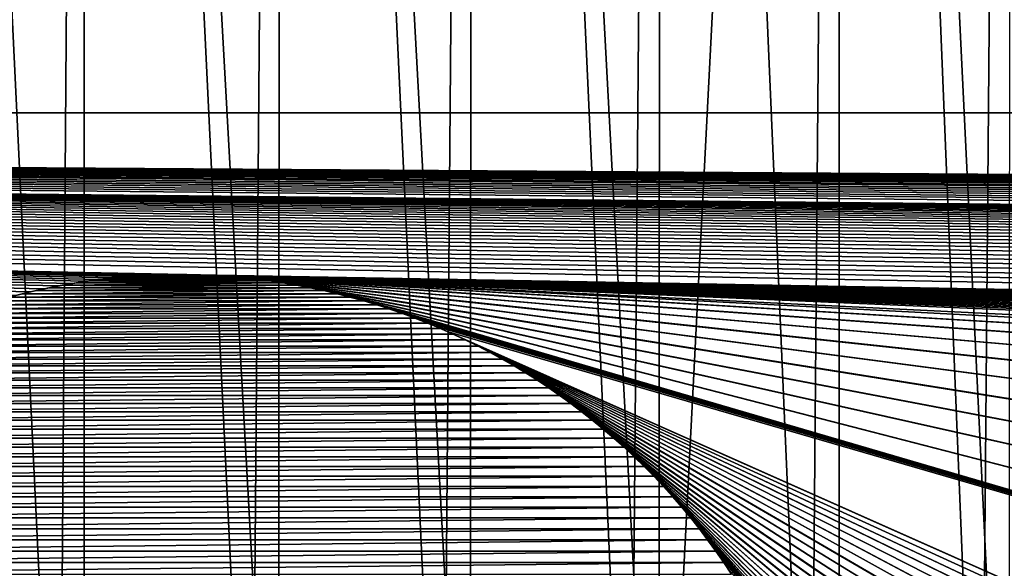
# Model space of a CAD drawing. Header units: metres. Extents: x -205 to 205, y -104 to 104.
# Tile 501 of 656: x -132 to -124, y 71 to 76. Entities that reach past the tile are written whole.
import ezdxf

# ---------------------------------------------------------------- set-up
doc = ezdxf.new("R2010")
doc.units = ezdxf.units.M
doc.layers.add('solid_01_2-CONSUMER_EHM_BOX_SW0001', color=7, linetype='CONTINUOUS')

msp = doc.modelspace()

# ---------------------------------------------------------------- linework, layer by layer
at = {"layer": 'solid_01_2-CONSUMER_EHM_BOX_SW0001'}
for points in [[(-132.042374, 67.514496, 11.341428), (-133.669586, 67.550751, 11.573308), (-133.463821, 97.046959, 11.533948)], [(-133.463928, 97.046959, 37.46603), (-133.468048, 67.046959, 37.466038), (-131.825104, 97.046722, 37.673172)], [(-131.825104, 97.046722, 37.673172), (-133.468048, 67.046959, 37.466038), (-131.829208, 67.046722, 37.67321)], [(-132.042374, 67.514496, 11.341428), (-133.463821, 97.046959, 11.533948), (-131.824982, 97.046722, 11.326818)], [(-130.398651, 67.478355, 11.313586), (-132.042374, 67.514496, 11.341428), (-131.824982, 97.046722, 11.326818)], [(-131.825104, 97.046722, 37.673172), (-131.829208, 67.046722, 37.67321), (-130.16571, 67.046486, 37.67321)], [(-131.825104, 97.046722, 37.673172), (-130.16571, 67.046486, 37.67321), (-130.161331, 97.046486, 37.673183)], [(-130.398651, 67.478355, 11.313586), (-131.824982, 97.046722, 11.326818), (-130.161209, 97.046486, 11.326826)], [(-128.76445, 67.442215, 11.490237), (-130.398651, 67.478355, 11.313586), (-130.161209, 97.046486, 11.326826)], [(-130.161331, 97.046486, 37.673183), (-130.16571, 67.046486, 37.67321), (-128.526871, 67.046249, 37.466038)], [(-130.161331, 97.046486, 37.673183), (-128.526871, 67.046249, 37.466038), (-128.522491, 97.046249, 37.466053)], [(-128.76445, 67.442215, 11.490237), (-130.161209, 97.046486, 11.326826), (-128.522385, 97.046249, 11.533969)], [(-127.165154, 67.406075, 11.868537), (-128.76445, 67.442215, 11.490237), (-128.522385, 97.046249, 11.533969)], [(-128.522491, 97.046249, 37.466053), (-128.526871, 67.046249, 37.466038), (-126.915726, 67.046021, 37.052612)], [(-128.522491, 97.046249, 37.466053), (-126.915726, 67.046021, 37.052612), (-126.911598, 97.046021, 37.052692)], [(-127.165154, 67.406075, 11.868537), (-128.522385, 97.046249, 11.533969), (-126.911507, 97.046021, 11.947338)], [(-125.625015, 67.36985, 12.442747), (-127.165154, 67.406075, 11.868537), (-126.911507, 97.046021, 11.947338)], [(-126.911598, 97.046021, 37.052692), (-126.915726, 67.046021, 37.052612), (-125.375557, 97.045799, 36.444073)], [(-125.375557, 97.045799, 36.444073), (-126.915726, 67.046021, 37.052612), (-125.379723, 67.045799, 36.444038)], [(-125.625015, 67.36985, 12.442747), (-126.911507, 97.046021, 11.947338), (-125.375481, 97.045799, 12.555962)], [(-124.167976, 67.333549, 13.20404), (-125.625015, 67.36985, 12.442747), (-125.375481, 97.045799, 12.555962)], [(-125.375557, 97.045799, 36.444073), (-125.379723, 67.045799, 36.444038), (-123.92231, 67.045586, 35.643349)], [(-125.375557, 97.045799, 36.444073), (-123.92231, 67.045586, 35.643349), (-123.917908, 97.045586, 35.643269)], [(-124.167976, 67.333549, 13.20404), (-125.375481, 97.045799, 12.555962), (-123.917854, 97.045586, 13.356763)], [(-122.817085, 67.297325, 14.140361), (-124.167976, 67.333549, 13.20404), (-123.917854, 97.045586, 13.356763)], [(-200.010849, -74.958488), (-200.010773, 75.041512), (-0.010778, 75.04142)], [(-0.010849, -74.95858), (-200.010849, -74.958488), (-0.010778, 75.04142)], [(-0.010778, 75.04142, 1.5), (-0.010778, 75.04142), (-200.010773, 75.041512)], [(-0.010778, 75.04142, 1.5), (-200.010773, 75.041512), (-200.010773, 75.041512, 1.5)], [(-0.092699, 73.660339, 1.5), (-0.010778, 75.04142, 1.5), (-200.010773, 75.041512, 1.5)], [(-130.972809, 73.660797, 1.5), (-130.852737, 73.658592, 1.5), (-200.010773, 75.041512, 1.5)], [(-131.092697, 73.6604, 1.5), (-130.972809, 73.660797, 1.5), (-200.010773, 75.041512, 1.5)], [(-131.212799, 73.657425, 1.5), (-131.092697, 73.6604, 1.5), (-200.010773, 75.041512, 1.5)], [(-131.333023, 73.651855, 1.5), (-131.212799, 73.657425, 1.5), (-200.010773, 75.041512, 1.5)], [(-131.453247, 73.6437, 1.5), (-131.333023, 73.651855, 1.5), (-200.010773, 75.041512, 1.5)], [(-131.573395, 73.63295, 1.5), (-131.453247, 73.6437, 1.5), (-200.010773, 75.041512, 1.5)], [(-131.693359, 73.619614, 1.5), (-131.573395, 73.63295, 1.5), (-200.010773, 75.041512, 1.5)], [(-131.813034, 73.603683, 1.5), (-131.693359, 73.619614, 1.5), (-200.010773, 75.041512, 1.5)], [(-131.932327, 73.585159, 1.5), (-131.813034, 73.603683, 1.5), (-200.010773, 75.041512, 1.5)], [(-132.051147, 73.564049, 1.5), (-131.932327, 73.585159, 1.5), (-200.010773, 75.041512, 1.5)], [(-132.169388, 73.540344, 1.5), (-132.051147, 73.564049, 1.5), (-200.010773, 75.041512, 1.5)], [(-132.286957, 73.514038, 1.5), (-132.169388, 73.540344, 1.5), (-200.010773, 75.041512, 1.5)], [(-132.404373, 73.484993, 1.5), (-132.286957, 73.514038, 1.5), (-200.010773, 75.041512, 1.5)], [(-65.592697, 73.66037, 1.5), (-65.472809, 73.660767, 1.5), (-200.010773, 75.041512, 1.5)], [(-65.712799, 73.657394, 1.5), (-65.592697, 73.66037, 1.5), (-200.010773, 75.041512, 1.5)], [(-65.833015, 73.651825, 1.5), (-65.712799, 73.657394, 1.5), (-200.010773, 75.041512, 1.5)], [(-65.953247, 73.643661, 1.5), (-65.833015, 73.651825, 1.5), (-200.010773, 75.041512, 1.5)], [(-66.073395, 73.632919, 1.5), (-65.953247, 73.643661, 1.5), (-200.010773, 75.041512, 1.5)], [(-66.193352, 73.619576, 1.5), (-66.073395, 73.632919, 1.5), (-200.010773, 75.041512, 1.5)], [(-66.313034, 73.603653, 1.5), (-66.193352, 73.619576, 1.5), (-200.010773, 75.041512, 1.5)], [(-66.432327, 73.585129, 1.5), (-66.313034, 73.603653, 1.5), (-200.010773, 75.041512, 1.5)], [(-66.551147, 73.564018, 1.5), (-66.432327, 73.585129, 1.5), (-200.010773, 75.041512, 1.5)], [(-66.669388, 73.540306, 1.5), (-66.551147, 73.564018, 1.5), (-200.010773, 75.041512, 1.5)], [(-66.786957, 73.514008, 1.5), (-66.669388, 73.540306, 1.5), (-200.010773, 75.041512, 1.5)], [(-66.904366, 73.484962, 1.5), (-66.786957, 73.514008, 1.5), (-200.010773, 75.041512, 1.5)], [(-67.022049, 73.453064, 1.5), (-66.904366, 73.484962, 1.5), (-200.010773, 75.041512, 1.5)], [(-67.13974, 73.418419, 1.5), (-67.022049, 73.453064, 1.5), (-200.010773, 75.041512, 1.5)], [(-67.257187, 73.381111, 1.5), (-67.13974, 73.418419, 1.5), (-200.010773, 75.041512, 1.5)], [(-67.374138, 73.341255, 1.5), (-67.257187, 73.381111, 1.5), (-200.010773, 75.041512, 1.5)], [(-67.490334, 73.298927, 1.5), (-67.374138, 73.341255, 1.5), (-200.010773, 75.041512, 1.5)], [(-67.605515, 73.254227, 1.5), (-67.490334, 73.298927, 1.5), (-200.010773, 75.041512, 1.5)], [(-67.719437, 73.207253, 1.5), (-67.605515, 73.254227, 1.5), (-200.010773, 75.041512, 1.5)], [(-67.831848, 73.158104, 1.5), (-67.719437, 73.207253, 1.5), (-200.010773, 75.041512, 1.5)], [(-67.942474, 73.106857, 1.5), (-67.831848, 73.158104, 1.5), (-200.010773, 75.041512, 1.5)], [(-68.051079, 73.053627, 1.5), (-67.942474, 73.106857, 1.5), (-200.010773, 75.041512, 1.5)], [(-68.158195, 72.997993, 1.5), (-68.051079, 73.053627, 1.5), (-200.010773, 75.041512, 1.5)], [(-68.26442, 72.939606, 1.5), (-68.158195, 72.997993, 1.5), (-200.010773, 75.041512, 1.5)], [(-68.369576, 72.878647, 1.5), (-68.26442, 72.939606, 1.5), (-200.010773, 75.041512, 1.5)], [(-68.473503, 72.815323, 1.5), (-68.369576, 72.878647, 1.5), (-200.010773, 75.041512, 1.5)], [(-68.576027, 72.749817, 1.5), (-68.473503, 72.815323, 1.5), (-200.010773, 75.041512, 1.5)], [(-68.676971, 72.68232, 1.5), (-68.576027, 72.749817, 1.5), (-200.010773, 75.041512, 1.5)], [(-68.776169, 72.613029, 1.5), (-68.676971, 72.68232, 1.5), (-200.010773, 75.041512, 1.5)], [(-68.873444, 72.54213, 1.5), (-68.776169, 72.613029, 1.5), (-200.010773, 75.041512, 1.5)], [(-68.873444, 72.54213, 1.5), (-200.010773, 75.041512, 1.5), (-130.852737, 73.658592, 1.5)], [(-0.212802, 73.657364, 1.5), (-0.092699, 73.660339, 1.5), (-200.010773, 75.041512, 1.5)], [(-0.333018, 73.651794, 1.5), (-0.212802, 73.657364, 1.5), (-200.010773, 75.041512, 1.5)], [(-0.453247, 73.643631, 1.5), (-0.333018, 73.651794, 1.5), (-200.010773, 75.041512, 1.5)], [(-0.573391, 73.632889, 1.5), (-0.453247, 73.643631, 1.5), (-200.010773, 75.041512, 1.5)], [(-0.693352, 73.619545, 1.5), (-0.573391, 73.632889, 1.5), (-200.010773, 75.041512, 1.5)], [(-0.813032, 73.603622, 1.5), (-0.693352, 73.619545, 1.5), (-200.010773, 75.041512, 1.5)], [(-0.93233, 73.585098, 1.5), (-0.813032, 73.603622, 1.5), (-200.010773, 75.041512, 1.5)], [(-1.051149, 73.563988, 1.5), (-0.93233, 73.585098, 1.5), (-200.010773, 75.041512, 1.5)], [(-1.169391, 73.540276, 1.5), (-1.051149, 73.563988, 1.5), (-200.010773, 75.041512, 1.5)], [(-1.286956, 73.513977, 1.5), (-1.169391, 73.540276, 1.5), (-200.010773, 75.041512, 1.5)], [(-1.404369, 73.484924, 1.5), (-1.286956, 73.513977, 1.5), (-200.010773, 75.041512, 1.5)], [(-1.522048, 73.453033, 1.5), (-1.404369, 73.484924, 1.5), (-200.010773, 75.041512, 1.5)], [(-1.639738, 73.418388, 1.5), (-1.522048, 73.453033, 1.5), (-200.010773, 75.041512, 1.5)], [(-1.757186, 73.381081, 1.5), (-1.639738, 73.418388, 1.5), (-200.010773, 75.041512, 1.5)], [(-1.874135, 73.341225, 1.5), (-1.757186, 73.381081, 1.5), (-200.010773, 75.041512, 1.5)], [(-1.99033, 73.298897, 1.5), (-1.874135, 73.341225, 1.5), (-200.010773, 75.041512, 1.5)], [(-2.105517, 73.254196, 1.5), (-1.99033, 73.298897, 1.5), (-200.010773, 75.041512, 1.5)], [(-2.21944, 73.207222, 1.5), (-2.105517, 73.254196, 1.5), (-200.010773, 75.041512, 1.5)], [(-2.331845, 73.158073, 1.5), (-2.21944, 73.207222, 1.5), (-200.010773, 75.041512, 1.5)], [(-2.442476, 73.106827, 1.5), (-2.331845, 73.158073, 1.5), (-200.010773, 75.041512, 1.5)], [(-2.442476, 73.106827, 1.5), (-200.010773, 75.041512, 1.5), (-65.472809, 73.660767, 1.5)], [(-131.890854, 73.590065, 1.571667), (-131.813034, 73.603683, 1.5), (-131.932327, 73.585159, 1.5)], [(-131.890854, 73.590065, 1.571667), (-131.773376, 73.607491, 1.571667), (-131.813034, 73.603683, 1.5)], [(-131.890854, 73.590065, 1.571667), (-130.248169, 73.607491, 1.571667), (-131.773376, 73.607491, 1.571667)], [(-131.890854, 73.590065, 1.571667), (-130.130707, 73.590065, 1.571667), (-130.248169, 73.607491, 1.571667)], [(-131.773376, 73.607491, 1.571667), (-131.693359, 73.619614, 1.5), (-131.813034, 73.603683, 1.5)], [(-131.773376, 73.607491, 1.571667), (-131.65567, 73.62252, 1.571667), (-131.693359, 73.619614, 1.5)], [(-131.773376, 73.607491, 1.571667), (-130.365891, 73.622513, 1.571667), (-131.65567, 73.62252, 1.571667)], [(-131.773376, 73.607491, 1.571667), (-130.248169, 73.607491, 1.571667), (-130.365891, 73.622513, 1.571667)], [(-131.65567, 73.62252, 1.571667), (-131.573395, 73.63295, 1.5), (-131.693359, 73.619614, 1.5)], [(-131.65567, 73.62252, 1.571667), (-131.537842, 73.635117, 1.571667), (-131.573395, 73.63295, 1.5)], [(-131.65567, 73.62252, 1.571667), (-130.483719, 73.635117, 1.571667), (-131.537842, 73.635117, 1.571667)], [(-131.65567, 73.62252, 1.571667), (-130.365891, 73.622513, 1.571667), (-130.483719, 73.635117, 1.571667)], [(-131.537842, 73.635117, 1.571667), (-131.453247, 73.6437, 1.5), (-131.573395, 73.63295, 1.5)], [(-131.537842, 73.635117, 1.571667), (-131.42009, 73.645248, 1.571667), (-131.453247, 73.6437, 1.5)], [(-131.537842, 73.635117, 1.571667), (-130.601471, 73.645248, 1.571667), (-131.42009, 73.645248, 1.571667)], [(-131.537842, 73.635117, 1.571667), (-130.483719, 73.635117, 1.571667), (-130.601471, 73.645248, 1.571667)], [(-131.42009, 73.645248, 1.571667), (-131.333023, 73.651855, 1.5), (-131.453247, 73.6437, 1.5)], [(-131.42009, 73.645248, 1.571667), (-131.302567, 73.652901, 1.571667), (-131.333023, 73.651855, 1.5)], [(-131.42009, 73.645248, 1.571667), (-130.718994, 73.652893, 1.571667), (-131.302567, 73.652901, 1.571667)], [(-131.42009, 73.645248, 1.571667), (-130.601471, 73.645248, 1.571667), (-130.718994, 73.652893, 1.571667)], [(-131.302567, 73.652901, 1.571667), (-131.212799, 73.657425, 1.5), (-131.333023, 73.651855, 1.5)], [(-131.302567, 73.652901, 1.571667), (-131.185425, 73.658028, 1.571667), (-131.212799, 73.657425, 1.5)], [(-131.302567, 73.652901, 1.571667), (-130.836136, 73.658028, 1.571667), (-131.185425, 73.658028, 1.571667)], [(-131.302567, 73.652901, 1.571667), (-130.718994, 73.652893, 1.571667), (-130.836136, 73.658028, 1.571667)], [(-131.185425, 73.658028, 1.571667), (-131.092697, 73.6604, 1.5), (-131.212799, 73.657425, 1.5)], [(-131.185425, 73.658028, 1.571667), (-131.068817, 73.660599, 1.571667), (-131.092697, 73.6604, 1.5)], [(-131.185425, 73.658028, 1.571667), (-130.952728, 73.660599, 1.571667), (-131.068817, 73.660599, 1.571667)], [(-131.185425, 73.658028, 1.571667), (-130.836136, 73.658028, 1.571667), (-130.952728, 73.660599, 1.571667)], [(-131.068817, 73.660599, 1.571667), (-130.972809, 73.660797, 1.5), (-131.092697, 73.6604, 1.5)], [(-131.068817, 73.660599, 1.571667), (-130.952728, 73.660599, 1.571667), (-130.972809, 73.660797, 1.5)], [(-130.952728, 73.660599, 1.571667), (-130.852737, 73.658592, 1.5), (-130.972809, 73.660797, 1.5)], [(-130.952728, 73.660599, 1.571667), (-130.836136, 73.658028, 1.571667), (-130.852737, 73.658592, 1.5)], [(-130.852737, 73.658592, 1.5), (-68.968628, 72.469826, 1.5), (-68.873444, 72.54213, 1.5)], [(-130.836136, 73.658028, 1.571667), (-130.732178, 73.65377, 1.5), (-130.852737, 73.658592, 1.5)], [(-69.061539, 72.396294, 1.5), (-68.968628, 72.469826, 1.5), (-130.852737, 73.658592, 1.5)], [(-69.152023, 72.321739, 1.5), (-69.061539, 72.396294, 1.5), (-130.852737, 73.658592, 1.5)], [(-69.240265, 72.245735, 1.5), (-69.152023, 72.321739, 1.5), (-130.852737, 73.658592, 1.5)], [(-69.326576, 72.167816, 1.5), (-69.240265, 72.245735, 1.5), (-130.852737, 73.658592, 1.5)], [(-69.424805, 72.074677, 1.5), (-69.326576, 72.167816, 1.5), (-130.852737, 73.658592, 1.5)], [(-69.520348, 71.979355, 1.5), (-69.424805, 72.074677, 1.5), (-130.852737, 73.658592, 1.5)], [(-69.61319, 71.882057, 1.5), (-69.520348, 71.979355, 1.5), (-130.852737, 73.658592, 1.5)], [(-69.703293, 71.783012, 1.5), (-69.61319, 71.882057, 1.5), (-130.852737, 73.658592, 1.5)], [(-69.790642, 71.682434, 1.5), (-69.703293, 71.783012, 1.5), (-130.852737, 73.658592, 1.5)], [(-69.875206, 71.580551, 1.5), (-69.790642, 71.682434, 1.5), (-130.852737, 73.658592, 1.5)], [(-69.956963, 71.477577, 1.5), (-69.875206, 71.580551, 1.5), (-130.852737, 73.658592, 1.5)], [(-70.035889, 71.373688, 1.5), (-69.956963, 71.477577, 1.5), (-130.852737, 73.658592, 1.5)], [(-70.035889, 71.373688, 1.5), (-130.852737, 73.658592, 1.5), (-130.732178, 73.65377, 1.5)], [(-130.836136, 73.658028, 1.571667), (-130.718994, 73.652893, 1.571667), (-130.732178, 73.65377, 1.5)], [(-101.837761, 71.934502, 1.5), (-130.732178, 73.65377, 1.5), (-130.611282, 73.646355, 1.5)], [(-130.718994, 73.652893, 1.571667), (-130.611282, 73.646355, 1.5), (-130.732178, 73.65377, 1.5)], [(-130.732178, 73.65377, 1.5), (-70.111977, 71.268303, 1.5), (-70.035889, 71.373688, 1.5)], [(-70.185249, 71.161293, 1.5), (-70.111977, 71.268303, 1.5), (-130.732178, 73.65377, 1.5)], [(-70.185249, 71.161293, 1.5), (-130.732178, 73.65377, 1.5), (-96.26078, 72.160912, 1.5)], [(-100.26078, 72.160912, 1.5), (-96.26078, 72.160912, 1.5), (-130.732178, 73.65377, 1.5)], [(-101.060455, 72.103615, 1.5), (-100.26078, 72.160912, 1.5), (-130.732178, 73.65377, 1.5)], [(-101.837761, 71.934502, 1.5), (-101.060455, 72.103615, 1.5), (-130.732178, 73.65377, 1.5)], [(-130.718994, 73.652893, 1.571667), (-130.601471, 73.645248, 1.571667), (-130.611282, 73.646355, 1.5)], [(-102.590096, 71.654503, 1.5), (-130.611282, 73.646355, 1.5), (-130.490219, 73.636337, 1.5)], [(-130.601471, 73.645248, 1.571667), (-130.490219, 73.636337, 1.5), (-130.611282, 73.646355, 1.5)], [(-102.590096, 71.654503, 1.5), (-101.837761, 71.934502, 1.5), (-130.611282, 73.646355, 1.5)], [(-130.601471, 73.645248, 1.571667), (-130.483719, 73.635117, 1.571667), (-130.490219, 73.636337, 1.5)], [(-103.294289, 71.271027, 1.5), (-130.490219, 73.636337, 1.5), (-130.369156, 73.623734, 1.5)], [(-130.483719, 73.635117, 1.571667), (-130.369156, 73.623734, 1.5), (-130.490219, 73.636337, 1.5)], [(-103.294289, 71.271027, 1.5), (-102.590096, 71.654503, 1.5), (-130.490219, 73.636337, 1.5)], [(-130.483719, 73.635117, 1.571667), (-130.365891, 73.622513, 1.571667), (-130.369156, 73.623734, 1.5)], [(-103.936592, 70.79229, 1.5), (-130.369156, 73.623734, 1.5), (-130.248276, 73.608559, 1.5)], [(-130.365891, 73.622513, 1.571667), (-130.248276, 73.608559, 1.5), (-130.369156, 73.623734, 1.5)], [(-103.936592, 70.79229, 1.5), (-103.294289, 71.271027, 1.5), (-130.369156, 73.623734, 1.5)], [(-130.365891, 73.622513, 1.571667), (-130.248169, 73.607491, 1.571667), (-130.248276, 73.608559, 1.5)], [(-104.505432, 70.224449, 1.5), (-130.248276, 73.608559, 1.5), (-130.127731, 73.590805, 1.5)], [(-130.130707, 73.590065, 1.571667), (-130.127731, 73.590805, 1.5), (-130.248276, 73.608559, 1.5)], [(-104.505432, 70.224449, 1.5), (-103.936592, 70.79229, 1.5), (-130.248276, 73.608559, 1.5)], [(-130.248169, 73.607491, 1.571667), (-130.130707, 73.590065, 1.571667), (-130.248276, 73.608559, 1.5)], [(-132.354919, 73.496956, 1.571667), (-132.240097, 73.523682, 1.571667), (-132.286957, 73.514038, 1.5)], [(-132.354919, 73.496956, 1.571667), (-129.781464, 73.523682, 1.571667), (-132.240097, 73.523682, 1.571667)], [(-132.354919, 73.496956, 1.571667), (-129.666626, 73.496948, 1.571667), (-129.781464, 73.523682, 1.571667)], [(-132.240097, 73.523682, 1.571667), (-132.169388, 73.540344, 1.5), (-132.286957, 73.514038, 1.5)], [(-132.240097, 73.523682, 1.571667), (-132.124359, 73.548126, 1.571667), (-132.169388, 73.540344, 1.5)], [(-132.240097, 73.523682, 1.571667), (-129.897186, 73.548126, 1.571667), (-132.124359, 73.548126, 1.571667)], [(-132.240097, 73.523682, 1.571667), (-129.781464, 73.523682, 1.571667), (-129.897186, 73.548126, 1.571667)], [(-132.124359, 73.548126, 1.571667), (-132.051147, 73.564049, 1.5), (-132.169388, 73.540344, 1.5)], [(-132.124359, 73.548126, 1.571667), (-132.007889, 73.570267, 1.571667), (-132.051147, 73.564049, 1.5)], [(-132.124359, 73.548126, 1.571667), (-130.013657, 73.570267, 1.571667), (-132.007889, 73.570267, 1.571667)], [(-132.124359, 73.548126, 1.571667), (-129.897186, 73.548126, 1.571667), (-130.013657, 73.570267, 1.571667)], [(-132.007889, 73.570267, 1.571667), (-131.932327, 73.585159, 1.5), (-132.051147, 73.564049, 1.5)], [(-132.007889, 73.570267, 1.571667), (-131.890854, 73.590065, 1.571667), (-131.932327, 73.585159, 1.5)], [(-132.007889, 73.570267, 1.571667), (-130.013657, 73.570267, 1.571667), (-130.130707, 73.590065, 1.571667)], [(-132.007889, 73.570267, 1.571667), (-130.130707, 73.590065, 1.571667), (-131.890854, 73.590065, 1.571667)], [(-130.130707, 73.590065, 1.571667), (-130.013657, 73.570267, 1.571667), (-130.127731, 73.590805, 1.5)], [(-104.985626, 69.582321, 1.5), (-130.127731, 73.590805, 1.5), (-130.00769, 73.570488, 1.5)], [(-130.013657, 73.570267, 1.571667), (-130.00769, 73.570488, 1.5), (-130.127731, 73.590805, 1.5)], [(-104.985626, 69.582321, 1.5), (-104.505432, 70.224449, 1.5), (-130.127731, 73.590805, 1.5)], [(-130.013657, 73.570267, 1.571667), (-129.897186, 73.548126, 1.571667), (-130.00769, 73.570488, 1.5)], [(-129.897186, 73.548126, 1.571667), (-129.888351, 73.547615, 1.5), (-130.00769, 73.570488, 1.5)], [(-104.985626, 69.582321, 1.5), (-130.00769, 73.570488, 1.5), (-129.888351, 73.547615, 1.5)], [(-129.897186, 73.548126, 1.571667), (-129.781464, 73.523682, 1.571667), (-129.888351, 73.547615, 1.5)], [(-105.370773, 68.877403, 1.5), (-129.888351, 73.547615, 1.5), (-129.769852, 73.522194, 1.5)], [(-129.781464, 73.523682, 1.571667), (-129.769852, 73.522194, 1.5), (-129.888351, 73.547615, 1.5)], [(-129.888351, 73.547615, 1.5), (-105.370773, 68.877403, 1.5), (-104.985626, 69.582321, 1.5)], [(-129.781464, 73.523682, 1.571667), (-129.666626, 73.496948, 1.571667), (-129.769852, 73.522194, 1.5)], [(-105.652397, 68.123283, 1.5), (-129.769852, 73.522194, 1.5), (-129.652374, 73.494232, 1.5)], [(-129.666626, 73.496948, 1.571667), (-129.652374, 73.494232, 1.5), (-129.769852, 73.522194, 1.5)], [(-105.652397, 68.123283, 1.5), (-105.370773, 68.877403, 1.5), (-129.769852, 73.522194, 1.5)], [(-132.692429, 73.403381, 1.571667), (-129.440308, 73.436775, 1.571667), (-132.581253, 73.436775, 1.571667)], [(-132.692429, 73.403381, 1.571667), (-129.329132, 73.403381, 1.571667), (-129.440308, 73.436775, 1.571667)], [(-132.581253, 73.436775, 1.571667), (-129.552856, 73.467972, 1.571667), (-132.468704, 73.467972, 1.571667)], [(-132.581253, 73.436775, 1.571667), (-129.440308, 73.436775, 1.571667), (-129.552856, 73.467972, 1.571667)], [(-132.468704, 73.467972, 1.571667), (-132.354919, 73.496956, 1.571667), (-132.404373, 73.484993, 1.5)], [(-132.468704, 73.467972, 1.571667), (-129.666626, 73.496948, 1.571667), (-132.354919, 73.496956, 1.571667)], [(-132.468704, 73.467972, 1.571667), (-129.552856, 73.467972, 1.571667), (-129.666626, 73.496948, 1.571667)], [(-132.354919, 73.496956, 1.571667), (-132.286957, 73.514038, 1.5), (-132.404373, 73.484993, 1.5)], [(-129.666626, 73.496948, 1.571667), (-129.552856, 73.467972, 1.571667), (-129.652374, 73.494232, 1.5)], [(-105.82254, 67.34375, 1.5), (-129.652374, 73.494232, 1.5), (-129.535324, 73.463509, 1.5)], [(-129.552856, 73.467972, 1.571667), (-129.535324, 73.463509, 1.5), (-129.652374, 73.494232, 1.5)], [(-105.82254, 67.34375, 1.5), (-105.652397, 68.123283, 1.5), (-129.652374, 73.494232, 1.5)], [(-129.552856, 73.467972, 1.571667), (-129.440308, 73.436775, 1.571667), (-129.535324, 73.463509, 1.5)], [(-105.82254, 67.34375, 1.5), (-129.535324, 73.463509, 1.5), (-129.418182, 73.429886, 1.5)], [(-129.440308, 73.436775, 1.571667), (-129.418182, 73.429886, 1.5), (-129.535324, 73.463509, 1.5)], [(-129.440308, 73.436775, 1.571667), (-129.329132, 73.403381, 1.571667), (-129.418182, 73.429886, 1.5)], [(-132.912201, 73.329498, 1.571667), (-129.21907, 73.367699, 1.571667), (-132.80249, 73.367699, 1.571667)], [(-132.912201, 73.329498, 1.571667), (-129.109344, 73.329498, 1.571667), (-129.21907, 73.367699, 1.571667)], [(-132.80249, 73.367699, 1.571667), (-129.329132, 73.403381, 1.571667), (-132.692429, 73.403381, 1.571667)], [(-132.80249, 73.367699, 1.571667), (-129.21907, 73.367699, 1.571667), (-129.329132, 73.403381, 1.571667)], [(-105.880226, 66.541466, 1.5), (-129.418182, 73.429886, 1.5), (-129.301178, 73.393494, 1.5)], [(-129.329132, 73.403381, 1.571667), (-129.301178, 73.393494, 1.5), (-129.418182, 73.429886, 1.5)], [(-105.880226, 66.541466, 1.5), (-105.82254, 67.34375, 1.5), (-129.418182, 73.429886, 1.5)], [(-129.329132, 73.403381, 1.571667), (-129.21907, 73.367699, 1.571667), (-129.301178, 73.393494, 1.5)], [(-105.880226, 66.541466, 1.5), (-129.301178, 73.393494, 1.5), (-129.184586, 73.354454, 1.5)], [(-129.21907, 73.367699, 1.571667), (-129.184586, 73.354454, 1.5), (-129.301178, 73.393494, 1.5)], [(-129.21907, 73.367699, 1.571667), (-129.109344, 73.329498, 1.571667), (-129.184586, 73.354454, 1.5)], [(-105.880226, 66.541466, 1.5), (-129.184586, 73.354454, 1.5), (-129.068649, 73.312897, 1.5)], [(-129.109344, 73.329498, 1.571667), (-129.068649, 73.312897, 1.5), (-129.184586, 73.354454, 1.5)], [(-133.130234, 73.245743, 1.571667), (-129.000061, 73.288826, 1.571667), (-133.0215, 73.288826, 1.571667)], [(-133.130234, 73.245743, 1.571667), (-128.891327, 73.245735, 1.571667), (-129.000061, 73.288826, 1.571667)], [(-133.0215, 73.288826, 1.571667), (-129.109344, 73.329498, 1.571667), (-132.912201, 73.329498, 1.571667)], [(-133.0215, 73.288826, 1.571667), (-129.000061, 73.288826, 1.571667), (-129.109344, 73.329498, 1.571667)], [(-129.109344, 73.329498, 1.571667), (-129.000061, 73.288826, 1.571667), (-129.068649, 73.312897, 1.5)], [(-105.880226, 66.541466, 1.5), (-129.068649, 73.312897, 1.5), (-128.953613, 73.268951, 1.5)], [(-129.000061, 73.288826, 1.571667), (-128.953613, 73.268951, 1.5), (-129.068649, 73.312897, 1.5)], [(-129.000061, 73.288826, 1.571667), (-128.891327, 73.245735, 1.571667), (-128.953613, 73.268951, 1.5)], [(-105.880226, 66.541466, 1.5), (-128.953613, 73.268951, 1.5), (-128.839737, 73.222733, 1.5)], [(-128.891327, 73.245735, 1.571667), (-128.839737, 73.222733, 1.5), (-128.953613, 73.268951, 1.5)], [(-133.345612, 73.152534, 1.571667), (-128.783249, 73.200287, 1.571667), (-133.238312, 73.200294, 1.571667)], [(-133.345612, 73.152534, 1.571667), (-128.675949, 73.152534, 1.571667), (-128.783249, 73.200287, 1.571667)], [(-133.238312, 73.200294, 1.571667), (-128.891327, 73.245735, 1.571667), (-133.130234, 73.245743, 1.571667)], [(-133.238312, 73.200294, 1.571667), (-128.783249, 73.200287, 1.571667), (-128.891327, 73.245735, 1.571667)], [(-128.891327, 73.245735, 1.571667), (-128.783249, 73.200287, 1.571667), (-128.839737, 73.222733, 1.5)], [(-105.880226, 66.541466, 1.5), (-128.839737, 73.222733, 1.5), (-128.727249, 73.17437, 1.5)], [(-128.783249, 73.200287, 1.571667), (-128.727249, 73.17437, 1.5), (-128.839737, 73.222733, 1.5)], [(-128.783249, 73.200287, 1.571667), (-128.675949, 73.152534, 1.571667), (-128.727249, 73.17437, 1.5)], [(-133.557434, 73.050323, 1.571667), (-128.569534, 73.102524, 1.571667), (-133.452026, 73.102531, 1.571667)], [(-133.557434, 73.050323, 1.571667), (-128.464127, 73.050316, 1.571667), (-128.569534, 73.102524, 1.571667)], [(-133.452026, 73.102531, 1.571667), (-128.675949, 73.152534, 1.571667), (-133.345612, 73.152534, 1.571667)], [(-133.452026, 73.102531, 1.571667), (-128.569534, 73.102524, 1.571667), (-128.675949, 73.152534, 1.571667)], [(-106.204552, 63.158184, 1.5), (-128.727249, 73.17437, 1.5), (-128.616425, 73.123993, 1.5)], [(-128.675949, 73.152534, 1.571667), (-128.616425, 73.123993, 1.5), (-128.727249, 73.17437, 1.5)], [(-106.204552, 63.158184, 1.5), (-105.880226, 66.541466, 1.5), (-128.727249, 73.17437, 1.5)], [(-128.675949, 73.152534, 1.571667), (-128.569534, 73.102524, 1.571667), (-128.616425, 73.123993, 1.5)], [(-107.249123, 63.051384, 1.5), (-128.616425, 73.123993, 1.5), (-128.507507, 73.071732, 1.5)], [(-128.569534, 73.102524, 1.571667), (-128.507507, 73.071732, 1.5), (-128.616425, 73.123993, 1.5)], [(-106.726822, 63.123993, 1.5), (-106.204552, 63.158184, 1.5), (-128.616425, 73.123993, 1.5)], [(-107.249123, 63.051384, 1.5), (-106.726822, 63.123993, 1.5), (-128.616425, 73.123993, 1.5)], [(-128.569534, 73.102524, 1.571667), (-128.464127, 73.050316, 1.571667), (-128.507507, 73.071732, 1.5)], [(-133.661728, 72.995972, 1.571667), (-128.464127, 73.050316, 1.571667), (-133.557434, 73.050323, 1.571667)], [(-133.661728, 72.995972, 1.571667), (-128.359833, 72.995972, 1.571667), (-128.464127, 73.050316, 1.571667)], [(-107.762001, 62.941498, 1.5), (-128.507507, 73.071732, 1.5), (-128.400757, 73.0177, 1.5)], [(-128.464127, 73.050316, 1.571667), (-128.400757, 73.0177, 1.5), (-128.507507, 73.071732, 1.5)], [(-107.762001, 62.941498, 1.5), (-107.249123, 63.051384, 1.5), (-128.507507, 73.071732, 1.5)], [(-128.464127, 73.050316, 1.571667), (-128.359833, 72.995972, 1.571667), (-128.400757, 73.0177, 1.5)], [(-108.758698, 62.608707, 1.5), (-128.400757, 73.0177, 1.5), (-128.2957, 72.961487, 1.5)], [(-128.359833, 72.995972, 1.571667), (-128.2957, 72.961487, 1.5), (-128.400757, 73.0177, 1.5)], [(-108.26506, 62.793743, 1.5), (-107.762001, 62.941498, 1.5), (-128.400757, 73.0177, 1.5)], [(-108.758698, 62.608707, 1.5), (-108.26506, 62.793743, 1.5), (-128.400757, 73.0177, 1.5)], [(-133.866501, 72.881065, 1.571667), (-128.256775, 72.939529, 1.571667), (-133.764786, 72.939537, 1.571667)], [(-133.866501, 72.881065, 1.571667), (-128.15506, 72.881058, 1.571667), (-128.256775, 72.939529, 1.571667)], [(-133.764786, 72.939537, 1.571667), (-128.256775, 72.939529, 1.571667), (-128.359833, 72.995972, 1.571667)], [(-133.764786, 72.939537, 1.571667), (-128.359833, 72.995972, 1.571667), (-133.661728, 72.995972, 1.571667)], [(-128.359833, 72.995972, 1.571667), (-128.256775, 72.939529, 1.571667), (-128.2957, 72.961487, 1.5)], [(-109.234642, 62.389309, 1.5), (-128.2957, 72.961487, 1.5), (-128.191803, 72.902702, 1.5)], [(-128.256775, 72.939529, 1.571667), (-128.191803, 72.902702, 1.5), (-128.2957, 72.961487, 1.5)], [(-109.234642, 62.389309, 1.5), (-108.758698, 62.608707, 1.5), (-128.2957, 72.961487, 1.5)], [(-128.256775, 72.939529, 1.571667), (-128.15506, 72.881058, 1.571667), (-128.191803, 72.902702, 1.5)], [(-133.966766, 72.82061, 1.571667), (-128.15506, 72.881058, 1.571667), (-133.866501, 72.881065, 1.571667)], [(-133.966766, 72.82061, 1.571667), (-128.054794, 72.82061, 1.571667), (-128.15506, 72.881058, 1.571667)], [(-109.692467, 62.13485, 1.5), (-128.191803, 72.902702, 1.5), (-128.089203, 72.841515, 1.5)], [(-128.15506, 72.881058, 1.571667), (-128.089203, 72.841515, 1.5), (-128.191803, 72.902702, 1.5)], [(-109.692467, 62.13485, 1.5), (-109.234642, 62.389309, 1.5), (-128.191803, 72.902702, 1.5)], [(-128.15506, 72.881058, 1.571667), (-128.054794, 72.82061, 1.571667), (-128.089203, 72.841515, 1.5)], [(-134.065445, 72.758232, 1.571667), (-128.054794, 72.82061, 1.571667), (-133.966766, 72.82061, 1.571667)], [(-134.065445, 72.758232, 1.571667), (-127.956116, 72.758232, 1.571667), (-128.054794, 72.82061, 1.571667)], [(-110.132599, 61.846027, 1.5), (-128.089203, 72.841515, 1.5), (-127.987999, 72.778114, 1.5)], [(-128.054794, 72.82061, 1.571667), (-127.987999, 72.778114, 1.5), (-128.089203, 72.841515, 1.5)], [(-110.132599, 61.846027, 1.5), (-109.692467, 62.13485, 1.5), (-128.089203, 72.841515, 1.5)], [(-128.054794, 72.82061, 1.571667), (-127.956116, 72.758232, 1.571667), (-127.987999, 72.778114, 1.5)], [(-110.547989, 61.527843, 1.5), (-127.987999, 72.778114, 1.5), (-127.888329, 72.712677, 1.5)], [(-127.956116, 72.758232, 1.571667), (-127.888329, 72.712677, 1.5), (-127.987999, 72.778114, 1.5)], [(-110.547989, 61.527843, 1.5), (-110.132599, 61.846027, 1.5), (-127.987999, 72.778114, 1.5)], [(-134.257645, 72.627922, 1.571667), (-127.763916, 72.627922, 1.571667), (-127.859116, 72.693985, 1.571667)], [(-134.257645, 72.627922, 1.571667), (-127.859116, 72.693985, 1.571667), (-134.162445, 72.693985, 1.571667)], [(-134.162445, 72.693985, 1.571667), (-127.956116, 72.758232, 1.571667), (-134.065445, 72.758232, 1.571667)], [(-134.162445, 72.693985, 1.571667), (-127.859116, 72.693985, 1.571667), (-127.956116, 72.758232, 1.571667)], [(-127.956116, 72.758232, 1.571667), (-127.859116, 72.693985, 1.571667), (-127.888329, 72.712677, 1.5)], [(-110.938171, 61.180035, 1.5), (-127.888329, 72.712677, 1.5), (-127.790306, 72.64537, 1.5)], [(-127.859116, 72.693985, 1.571667), (-127.790306, 72.64537, 1.5), (-127.888329, 72.712677, 1.5)], [(-110.938171, 61.180035, 1.5), (-110.547989, 61.527843, 1.5), (-127.888329, 72.712677, 1.5)], [(-127.859116, 72.693985, 1.571667), (-127.763916, 72.627922, 1.571667), (-127.790306, 72.64537, 1.5)], [(-134.351593, 72.559746, 1.571667), (-127.763916, 72.627922, 1.571667), (-134.257645, 72.627922, 1.571667)], [(-134.351593, 72.559746, 1.571667), (-127.669968, 72.559738, 1.571667), (-127.763916, 72.627922, 1.571667)], [(-127.763916, 72.627922, 1.571667), (-127.694061, 72.576385, 1.5), (-127.790306, 72.64537, 1.5)], [(-110.938171, 61.180035, 1.5), (-127.790306, 72.64537, 1.5), (-127.694061, 72.576385, 1.5)], [(-127.763916, 72.627922, 1.571667), (-127.669968, 72.559738, 1.571667), (-127.694061, 72.576385, 1.5)], [(-134.444611, 72.489265, 1.571667), (-127.669968, 72.559738, 1.571667), (-134.351593, 72.559746, 1.571667)], [(-134.444611, 72.489265, 1.571667), (-127.57695, 72.489265, 1.571667), (-127.669968, 72.559738, 1.571667)], [(-111.303612, 60.802868, 1.5), (-127.694061, 72.576385, 1.5), (-127.599701, 72.50589, 1.5)], [(-127.669968, 72.559738, 1.571667), (-127.599701, 72.50589, 1.5), (-127.694061, 72.576385, 1.5)], [(-127.694061, 72.576385, 1.5), (-111.303612, 60.802868, 1.5), (-110.938171, 61.180035, 1.5)], [(-127.669968, 72.559738, 1.571667), (-127.57695, 72.489265, 1.571667), (-127.599701, 72.50589, 1.5)], [(-134.536606, 72.416565, 1.571667), (-127.57695, 72.489265, 1.571667), (-134.444611, 72.489265, 1.571667)], [(-134.536606, 72.416565, 1.571667), (-127.484962, 72.416565, 1.571667), (-127.57695, 72.489265, 1.571667)], [(-111.63868, 60.4021, 1.5), (-127.599701, 72.50589, 1.5), (-127.507362, 72.434067, 1.5)], [(-127.57695, 72.489265, 1.571667), (-127.507362, 72.434067, 1.5), (-127.599701, 72.50589, 1.5)], [(-111.63868, 60.4021, 1.5), (-111.303612, 60.802868, 1.5), (-127.599701, 72.50589, 1.5)], [(-127.57695, 72.489265, 1.571667), (-127.484962, 72.416565, 1.571667), (-127.507362, 72.434067, 1.5)], [(-111.943024, 59.976765, 1.5), (-127.507362, 72.434067, 1.5), (-127.41716, 72.361092, 1.5)], [(-127.484962, 72.416565, 1.571667), (-127.41716, 72.361092, 1.5), (-127.507362, 72.434067, 1.5)], [(-111.943024, 59.976765, 1.5), (-111.63868, 60.4021, 1.5), (-127.507362, 72.434067, 1.5)], [(-134.627441, 72.341705, 1.571667), (-127.484962, 72.416565, 1.571667), (-134.536606, 72.416565, 1.571667)], [(-134.627441, 72.341705, 1.571667), (-127.394119, 72.341705, 1.571667), (-127.484962, 72.416565, 1.571667)], [(-127.484962, 72.416565, 1.571667), (-127.394119, 72.341705, 1.571667), (-127.41716, 72.361092, 1.5)], [(-111.943024, 59.976765, 1.5), (-127.41716, 72.361092, 1.5), (-127.329208, 72.287148, 1.5)], [(-127.394119, 72.341705, 1.571667), (-127.329208, 72.287148, 1.5), (-127.41716, 72.361092, 1.5)], [(-134.805252, 72.185799, 1.571667), (-127.304527, 72.264755, 1.571667), (-134.717026, 72.264763, 1.571667)], [(-134.805252, 72.185799, 1.571667), (-127.216309, 72.185791, 1.571667), (-127.304527, 72.264755, 1.571667)], [(-134.717026, 72.264763, 1.571667), (-127.394119, 72.341705, 1.571667), (-134.627441, 72.341705, 1.571667)], [(-134.717026, 72.264763, 1.571667), (-127.304527, 72.264755, 1.571667), (-127.394119, 72.341705, 1.571667)], [(-127.394119, 72.341705, 1.571667), (-127.304527, 72.264755, 1.571667), (-127.329208, 72.287148, 1.5)], [(-112.216988, 59.527828, 1.5), (-127.329208, 72.287148, 1.5), (-127.243393, 72.211868, 1.5)], [(-127.304527, 72.264755, 1.571667), (-127.243393, 72.211868, 1.5), (-127.329208, 72.287148, 1.5)], [(-112.216988, 59.527828, 1.5), (-111.943024, 59.976765, 1.5), (-127.329208, 72.287148, 1.5)], [(-127.304527, 72.264755, 1.571667), (-127.216309, 72.185791, 1.571667), (-127.243393, 72.211868, 1.5)], [(-134.891983, 72.104874, 1.571667), (-127.216309, 72.185791, 1.571667), (-134.805252, 72.185799, 1.571667)], [(-134.891983, 72.104874, 1.571667), (-127.12957, 72.104874, 1.571667), (-127.216309, 72.185791, 1.571667)], [(-112.456055, 59.063999, 1.5), (-127.243393, 72.211868, 1.5), (-127.159515, 72.134842, 1.5)], [(-127.216309, 72.185791, 1.571667), (-127.159515, 72.134842, 1.5), (-127.243393, 72.211868, 1.5)], [(-112.456055, 59.063999, 1.5), (-112.216988, 59.527828, 1.5), (-127.243393, 72.211868, 1.5)], [(-127.216309, 72.185791, 1.571667), (-127.12957, 72.104874, 1.571667), (-127.159515, 72.134842, 1.5)], [(-134.977142, 72.022072, 1.571667), (-127.12957, 72.104874, 1.571667), (-134.891983, 72.104874, 1.571667)], [(-134.977142, 72.022072, 1.571667), (-127.044418, 72.022072, 1.571667), (-127.12957, 72.104874, 1.571667)], [(-112.65937, 58.586098, 1.5), (-127.159515, 72.134842, 1.5), (-127.064102, 72.042938, 1.5)], [(-127.12957, 72.104874, 1.571667), (-127.064102, 72.042938, 1.5), (-127.159515, 72.134842, 1.5)], [(-112.65937, 58.586098, 1.5), (-112.456055, 59.063999, 1.5), (-127.159515, 72.134842, 1.5)], [(-127.12957, 72.104874, 1.571667), (-127.044418, 72.022072, 1.571667), (-127.064102, 72.042938, 1.5)], [(-135.060593, 71.937454, 1.571667), (-126.960968, 71.937454, 1.571667), (-127.044418, 72.022072, 1.571667)], [(-135.060593, 71.937454, 1.571667), (-127.044418, 72.022072, 1.571667), (-134.977142, 72.022072, 1.571667)], [(-112.827782, 58.0933, 1.5), (-127.064102, 72.042938, 1.5), (-126.971321, 71.948982, 1.5)], [(-127.044418, 72.022072, 1.571667), (-126.971321, 71.948982, 1.5), (-127.064102, 72.042938, 1.5)], [(-112.827782, 58.0933, 1.5), (-112.65937, 58.586098, 1.5), (-127.064102, 72.042938, 1.5)], [(-127.044418, 72.022072, 1.571667), (-126.960968, 71.937454, 1.571667), (-126.971321, 71.948982, 1.5)], [(-135.142227, 71.851097, 1.571667), (-126.879326, 71.851089, 1.571667), (-126.960968, 71.937454, 1.571667)], [(-135.142227, 71.851097, 1.571667), (-126.960968, 71.937454, 1.571667), (-135.060593, 71.937454, 1.571667)], [(-112.959282, 57.59182, 1.5), (-126.971321, 71.948982, 1.5), (-126.881172, 71.853157, 1.5)], [(-126.879326, 71.851089, 1.571667), (-126.881172, 71.853157, 1.5), (-126.971321, 71.948982, 1.5)], [(-112.959282, 57.59182, 1.5), (-112.827782, 58.0933, 1.5), (-126.971321, 71.948982, 1.5)], [(-126.960968, 71.937454, 1.571667), (-126.879326, 71.851089, 1.571667), (-126.971321, 71.948982, 1.5)], [(-135.221954, 71.763054, 1.571667), (-126.879326, 71.851089, 1.571667), (-135.142227, 71.851097, 1.571667)], [(-135.221954, 71.763054, 1.571667), (-126.799614, 71.763046, 1.571667), (-126.879326, 71.851089, 1.571667)], [(-113.110168, 56.56694, 1.5), (-126.881172, 71.853157, 1.5), (-126.793648, 71.755638, 1.5)], [(-126.799614, 71.763046, 1.571667), (-126.793648, 71.755638, 1.5), (-126.881172, 71.853157, 1.5)], [(-113.053185, 57.083721, 1.5), (-112.959282, 57.59182, 1.5), (-126.881172, 71.853157, 1.5)], [(-113.110168, 56.56694, 1.5), (-113.053185, 57.083721, 1.5), (-126.881172, 71.853157, 1.5)], [(-126.879326, 71.851089, 1.571667), (-126.799614, 71.763046, 1.571667), (-126.881172, 71.853157, 1.5)], [(-135.299637, 71.673401, 1.571667), (-126.799614, 71.763046, 1.571667), (-135.221954, 71.763054, 1.571667)], [(-135.299637, 71.673401, 1.571667), (-126.721931, 71.673393, 1.571667), (-126.799614, 71.763046, 1.571667)], [(-126.799614, 71.763046, 1.571667), (-126.721931, 71.673393, 1.571667), (-126.793648, 71.755638, 1.5)], [(-113.130234, 56.041473, 1.5), (-126.793648, 71.755638, 1.5), (-126.708763, 71.656593, 1.5)], [(-126.721931, 71.673393, 1.571667), (-126.708763, 71.656593, 1.5), (-126.793648, 71.755638, 1.5)], [(-113.130234, 56.041473, 1.5), (-113.110168, 56.56694, 1.5), (-126.793648, 71.755638, 1.5)], [(-135.375168, 71.582207, 1.571667), (-126.721931, 71.673393, 1.571667), (-135.299637, 71.673401, 1.571667)], [(-135.375168, 71.582207, 1.571667), (-126.646393, 71.582199, 1.571667), (-126.721931, 71.673393, 1.571667)], [(-126.721931, 71.673393, 1.571667), (-126.646393, 71.582199, 1.571667), (-126.708763, 71.656593, 1.5)], [(-113.130234, 56.041473, 1.5), (-126.708763, 71.656593, 1.5), (-126.626503, 71.556206, 1.5)], [(-126.646393, 71.582199, 1.571667), (-126.626503, 71.556206, 1.5), (-126.708763, 71.656593, 1.5)], [(-135.448456, 71.489532, 1.571667), (-126.646393, 71.582199, 1.571667), (-135.375168, 71.582207, 1.571667)], [(-135.448456, 71.489532, 1.571667), (-126.573105, 71.489532, 1.571667), (-126.646393, 71.582199, 1.571667)], [(-126.646393, 71.582199, 1.571667), (-126.573105, 71.489532, 1.571667), (-126.626503, 71.556206, 1.5)], [(-113.130234, 56.041473, 1.5), (-126.626503, 71.556206, 1.5), (-126.546875, 71.454651, 1.5)], [(-126.573105, 71.489532, 1.571667), (-126.546875, 71.454651, 1.5), (-126.626503, 71.556206, 1.5)], [(-135.519455, 71.395393, 1.571667), (-126.502106, 71.395393, 1.571667), (-126.573105, 71.489532, 1.571667)], [(-135.519455, 71.395393, 1.571667), (-126.573105, 71.489532, 1.571667), (-135.448456, 71.489532, 1.571667)], [(-126.573105, 71.489532, 1.571667), (-126.502106, 71.395393, 1.571667), (-126.546875, 71.454651, 1.5)], [(-113.130234, 56.041473, 1.5), (-126.546875, 71.454651, 1.5), (-126.469872, 71.352051, 1.5)], [(-126.502106, 71.395393, 1.571667), (-126.469872, 71.352051, 1.5), (-126.546875, 71.454651, 1.5)], [(-135.588898, 71.299232, 1.571667), (-126.432671, 71.299225, 1.571667), (-126.502106, 71.395393, 1.571667)], [(-135.588898, 71.299232, 1.571667), (-126.502106, 71.395393, 1.571667), (-135.519455, 71.395393, 1.571667)], [(-126.502106, 71.395393, 1.571667), (-126.432671, 71.299225, 1.571667), (-126.469872, 71.352051, 1.5)], [(-113.130234, 56.041473, 1.5), (-126.469872, 71.352051, 1.5), (-126.395508, 71.247917, 1.5)], [(-126.432671, 71.299225, 1.571667), (-126.395508, 71.247917, 1.5), (-126.469872, 71.352051, 1.5)], [(-135.656845, 71.200996, 1.571667), (-126.432671, 71.299225, 1.571667), (-135.588898, 71.299232, 1.571667)], [(-135.656845, 71.200996, 1.571667), (-126.364716, 71.200996, 1.571667), (-126.432671, 71.299225, 1.571667)], [(-126.432671, 71.299225, 1.571667), (-126.364716, 71.200996, 1.571667), (-126.395508, 71.247917, 1.5)], [(-135.72319, 71.100807, 1.571667), (-126.364716, 71.200996, 1.571667), (-135.656845, 71.200996, 1.571667)], [(-135.72319, 71.100807, 1.571667), (-126.298363, 71.1008, 1.571667), (-126.364716, 71.200996, 1.571667)], [(-113.130234, 56.041473, 1.5), (-126.395508, 71.247917, 1.5), (-126.323769, 71.142128, 1.5)], [(-126.364716, 71.200996, 1.571667), (-126.323769, 71.142128, 1.5), (-126.395508, 71.247917, 1.5)], [(-126.364716, 71.200996, 1.571667), (-126.298363, 71.1008, 1.571667), (-126.323769, 71.142128, 1.5)]]:
    msp.add_3dface(points, dxfattribs=at)

doc.saveas('drawing.dxf')
